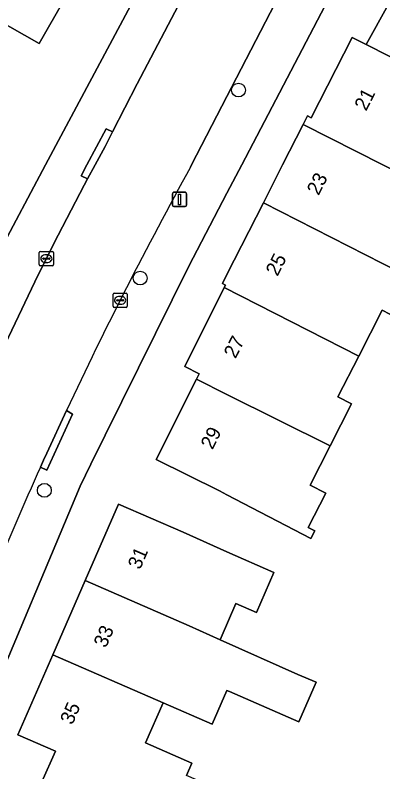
# Model space of a CAD drawing. Extents: x 160349 to 161355, y 381727 to 382854.
# Drawn here: x 160985 to 161011.1, y 382206.9 to 382260.6 of the extents above; entities that cross this region are included whole.
import ezdxf

# ---------------------------------------------------------------- set-up
doc = ezdxf.new("R2010")
doc.units = 0
for name, color, linetype in [('IMGEO_Boom', 7, 'Continuous'), ('IMGEO_Erf', 7, 'Continuous'), ('IMGEO_Kolk', 7, 'Continuous'), ('IMGEO_Lichtmast', 7, 'Continuous'), ('IMGEO_Pand', 7, 'Continuous'), ('IMGEO_Pand_nummerreeks', 7, 'Continuous'), ('IMGEO_Rijbaan_lokaal_open', 7, 'Continuous'), ('IMGEO_Voetpad_open', 7, 'Continuous')]:
    doc.layers.add(name, color=color, linetype=linetype)

msp = doc.modelspace()

# ---------------------------------------------------------------- linework, layer by layer
at = {"layer": 'IMGEO_Boom'}
for centre in [(161000.823, 382255.309), (160993.844, 382241.974), (160987.047, 382226.917)]:
    msp.add_circle(centre, 0.489, dxfattribs=at)
at = {"layer": 'IMGEO_Erf'}
for points in [[(160983.76, 382243.716), (160987.119, 382250), (160999.031, 382272.284), (160967.843, 382289.749), (160946.666, 382301.996), (160939.201, 382288.699), (160936.619, 382290.081), (160913.893, 382250), (160899.959, 382225.424), (160914.904, 382214.884), (160933.74, 382199.155), (160940.193, 382193.026), (160947.35, 382185.726), (160952.971, 382178.985), (160954.398, 382178.232)], [(161010.718, 382268.477), (161001.05, 382250), (161000, 382247.993), (160997.29, 382242.813), (160991.372, 382230.837), (160990.356, 382228.781), (160989.581, 382227.212), (160982.785, 382211.031), (160982.126, 382209.084), (160981.516, 382207.281), (160980.74, 382204.987), (160976.659, 382192.637), (160974.867, 382187.058), (160969.735, 382171.08), (160966.038, 382160.763), (160963.354, 382154.785)], [(160991.8, 382267.599), (160986.674, 382258.608), (160982.331, 382261.085)], [(161012.107, 382239.133), (161011.004, 382239.695), (161009.35, 382236.446), (161007.872, 382233.543), (161008.837, 382233.052), (161007.316, 382230.063), (161005.902, 382227.285), (161007.016, 382226.718), (161005.775, 382224.281), (161006.247, 382224.04), (161005.959, 382223.495), (161000, 382226.597), (160999.463, 382226.876), (160994.989, 382229.111), (160997.833, 382234.804), (160998.025, 382235.189), (160997.006, 382235.699), (160999.804, 382241.301), (160999.894, 382241.48), (160999.675, 382241.589), (160999.998, 382242.235), (161002.585, 382247.316), (161003.951, 382250), (161005.414, 382252.874), (161005.721, 382253.477), (161005.981, 382253.345), (161008.884, 382259.052), (161009.884, 382258.544), (161014.329, 382266.584)], [(160986.876, 382206.239), (160987.827, 382208.419), (160985.17, 382209.578), (160987.645, 382215.253), (160989.94, 382220.518), (160992.304, 382225.938), (160996.888, 382223.939), (161000, 382222.564), (161003.33, 382221.092), (161002.089, 382218.243), (161000.624, 382218.88), (160999.585, 382216.488), (160999.513, 382216.323), (161005.04, 382213.864), (161006.326, 382213.304), (161005.107, 382210.507), (161000.19, 382212.646), (161000, 382212.729), (160998.951, 382210.319), (160995.469, 382211.839), (160994.231, 382208.998), (160997.522, 382207.563), (160997.144, 382206.694)]]:
    msp.add_lwpolyline(points, dxfattribs=at)
at = {"layer": 'IMGEO_Kolk'}
for p, q in [((160986.69, 382242.926), (160986.69, 382243.778)), ((160986.765, 382243.852), (160987.617, 382243.852)), ((160987.178, 382243.632), (160987.203, 382243.632)), ((160987.691, 382243.778), (160987.691, 382242.926)), ((160986.949, 382243.346), (160986.949, 382243.358)), ((160987.387, 382243.309), (160986.989, 382243.309)), ((160986.992, 382243.395), (160987.39, 382243.395)), ((160987.201, 382243.072), (160987.176, 382243.072)), ((160987.433, 382243.358), (160987.433, 382243.346)), ((160987.617, 382242.852), (160986.765, 382242.852)), ((160991.923, 382239.973), (160991.923, 382240.825)), ((160991.998, 382240.899), (160992.85, 382240.899)), ((160992.182, 382240.393), (160992.182, 382240.405)), ((160992.225, 382240.442), (160992.623, 382240.442)), ((160992.411, 382240.679), (160992.436, 382240.679)), ((160992.666, 382240.405), (160992.666, 382240.393)), ((160992.924, 382240.825), (160992.924, 382239.973)), ((160992.85, 382239.899), (160991.998, 382239.899)), ((160992.62, 382240.356), (160992.222, 382240.356)), ((160992.434, 382240.119), (160992.409, 382240.119))]:
    msp.add_line(p, q, dxfattribs=at)
for points in [[(160986.69, 382242.926), (160986.69, 382243.778)], [(160986.765, 382243.852), (160987.617, 382243.852)], [(160987.691, 382243.778), (160987.691, 382242.926)], [(160987.617, 382242.852), (160986.765, 382242.852)], [(160991.923, 382239.973), (160991.923, 382240.825)], [(160991.998, 382240.899), (160992.85, 382240.899)], [(160992.924, 382240.825), (160992.924, 382239.973)], [(160992.85, 382239.899), (160991.998, 382239.899)]]:
    msp.add_lwpolyline(points, dxfattribs=at)
for centre, radius, start, end in [((160986.767, 382243.776), 0.0765, 91.552, 178.448), ((160986.767, 382243.776), 0.0765, 91.552, 178.448), ((160987.615, 382243.776), 0.0765, 1.552, 88.448), ((160987.615, 382243.776), 0.0765, 1.552, 88.448), ((160986.989, 382243.355), 0.0403, 85.8775, 175.7526), ((160986.986, 382243.345), 0.0366, 178.938, 274.7102), ((160987.39, 382243.352), 0.043, 264.8664, 352.4533), ((160987.394, 382243.357), 0.0386, 1.7309, 96.639), ((160986.767, 382242.928), 0.0765, 181.552, 268.448), ((160986.767, 382242.928), 0.0765, 181.552, 268.448), ((160987.615, 382242.928), 0.0765, 271.552, 358.448), ((160987.615, 382242.928), 0.0765, 271.552, 358.448), ((160992, 382240.823), 0.0765, 91.552, 178.448), ((160992, 382240.823), 0.0765, 91.552, 178.448), ((160992.222, 382240.402), 0.0403, 85.8775, 175.7526), ((160992.219, 382240.392), 0.0366, 178.938, 274.7102), ((160992.623, 382240.399), 0.043, 264.8664, 352.4533), ((160992.627, 382240.404), 0.0386, 1.7309, 96.639), ((160992.848, 382240.823), 0.0765, 1.552, 88.448), ((160992.848, 382240.823), 0.0765, 1.552, 88.448), ((160992, 382239.975), 0.0765, 181.552, 268.448), ((160992, 382239.975), 0.0765, 181.552, 268.448), ((160992.848, 382239.975), 0.0765, 271.552, 358.448), ((160992.848, 382239.975), 0.0765, 271.552, 358.448)]:
    msp.add_arc(centre, radius, start, end, dxfattribs=at)
for centre, major_axis, ratio, start_param, end_param in [((160987.177, 382243.352), (-0.387, 0.002), 0.722429, 4.712389, 7.853982), ((160987.202, 382243.352), (-0.39, 0.002), 0.717154, 1.570796, 4.712389), ((160992.41, 382240.399), (-0.387, 0.002), 0.722429, 4.712389, 7.853982), ((160992.435, 382240.399), (-0.39, 0.002), 0.717154, 1.570796, 4.712389)]:
    msp.add_ellipse(centre, major_axis=major_axis, ratio=ratio, start_param=start_param, end_param=end_param, dxfattribs=at)
at = {"layer": 'IMGEO_Lichtmast'}
for p, q in [((160996.137, 382247.157), (160996.137, 382247.957)), ((160996.137, 382247.957), (160996.137, 382247.157)), ((160996.237, 382248.057), (160997.027, 382248.057)), ((160997.027, 382248.057), (160996.237, 382248.057)), ((160997.127, 382247.957), (160997.127, 382247.157)), ((160997.127, 382247.157), (160997.127, 382247.957)), ((160997.027, 382247.057), (160996.237, 382247.057)), ((160996.237, 382247.057), (160997.027, 382247.057))]:
    msp.add_line(p, q, dxfattribs=at)
msp.add_lwpolyline([(160996.557, 382247.932), (160996.707, 382247.932), (160996.707, 382247.182), (160996.557, 382247.182), (160996.557, 382247.932)], dxfattribs=at)
for centre, start, end in [((160996.237, 382247.957), 90, 180), ((160996.237, 382247.957), 90, 180), ((160997.027, 382247.957), 0, 90), ((160997.027, 382247.957), 360, 90), ((160996.237, 382247.157), 180, 270), ((160996.237, 382247.157), 180, 270), ((160997.027, 382247.157), 270, 0), ((160997.027, 382247.157), 270, 0)]:
    msp.add_arc(centre, 0.1, start, end, dxfattribs=at)
at = {"layer": 'IMGEO_Pand'}
for points in [[(160991.8, 382267.599), (160989.775, 382268.754), (160990.653, 382270.295), (160986.96, 382272.4), (160981.943, 382263.601), (160980.956, 382261.869), (160982.331, 382261.085), (160986.674, 382258.608)], [(161024.625, 382260.892), (161014.329, 382266.584), (161009.884, 382258.544), (161009.932, 382258.519), (161019.208, 382253.814), (161020.646, 382256.64), (161021.916, 382255.993)], [(161019.334, 382253.282), (161020.089, 382252.898), (161020.22, 382253.156), (161019.15, 382253.699), (161019.208, 382253.814), (161009.932, 382258.519), (161009.884, 382258.544), (161008.884, 382259.052), (161005.981, 382253.345), (161005.721, 382253.477), (161005.414, 382252.874), (161011.062, 382250), (161015.223, 382247.882), (161016.321, 382250), (161016.952, 382251.218), (161018.01, 382250.679)], [(161013.457, 382241.786), (161014.887, 382244.594), (161013.805, 382245.145), (161015.223, 382247.882), (161011.062, 382250), (161005.414, 382252.874), (161003.951, 382250), (161002.585, 382247.316)], [(161002.585, 382247.316), (160999.998, 382242.235), (160999.675, 382241.589), (160999.894, 382241.48), (160999.804, 382241.301), (161009.35, 382236.446), (161011.004, 382239.695), (161012.107, 382239.133), (161013.457, 382241.786)], [(161009.35, 382236.446), (160999.804, 382241.301), (160997.006, 382235.699), (160998.025, 382235.189), (160997.833, 382234.804), (161000, 382233.721), (161007.316, 382230.063), (161008.837, 382233.052), (161007.872, 382233.543)], [(160997.833, 382234.804), (160994.989, 382229.111), (160999.463, 382226.876), (161000, 382226.597), (161005.959, 382223.495), (161006.247, 382224.04), (161005.775, 382224.281), (161007.016, 382226.718), (161005.902, 382227.285), (161007.316, 382230.063), (161000, 382233.721)], [(161003.33, 382221.092), (161000, 382222.564), (160996.888, 382223.939), (160992.304, 382225.938), (160989.94, 382220.518), (160997.322, 382217.298), (160999.513, 382216.323), (160999.585, 382216.488), (161000.624, 382218.88), (161002.089, 382218.243)], [(160999.513, 382216.323), (160997.322, 382217.298), (160989.94, 382220.518), (160987.645, 382215.253), (160995.469, 382211.839), (160998.951, 382210.319), (161000, 382212.729), (161000.19, 382212.646), (161005.107, 382210.507), (161006.326, 382213.304), (161005.04, 382213.864)], [(160987.645, 382215.253), (160985.17, 382209.578), (160987.827, 382208.419), (160986.876, 382206.239), (160995.851, 382202.416), (160999.939, 382200.663), (161000.308, 382201.51), (161000.88, 382201.26), (161002.274, 382204.46), (160997.144, 382206.694), (160997.522, 382207.563), (160994.231, 382208.998), (160995.469, 382211.839)]]:
    msp.add_lwpolyline(points, close=True, dxfattribs=at)
at = {"layer": 'IMGEO_Rijbaan_lokaal_open'}
for points in [[(161001.724, 382271.052), (161000, 382267.933), (160998.789, 382265.742), (160996.81, 382261.813), (160993.633, 382255.762), (160991.886, 382252.343), (160991.362, 382251.317), (160990.647, 382250), (160990.118, 382249.025), (160989.869, 382248.566), (160988.024, 382245.008), (160986.613, 382242.205), (160984.499, 382237.775), (160981.916, 382232.21), (160980.069, 382228.082), (160978.591, 382224.931)], [(160997.419, 382249.852), (160997.495, 382250), (161000, 382254.851), (161006.824, 382268.068), (161007.716, 382269.561)], [(160986.767, 382228.551), (160986.992, 382229.05), (160987.218, 382229.548), (160988.614, 382232.57)]]:
    msp.add_lwpolyline(points, dxfattribs=at)
for centre, radius, start, end in [((161254.639, 382107.917), 293.781, 151.10992, 154.89334), ((161255.194, 382107.577), 294.428, 155.73997, 159.1099)]:
    msp.add_arc(centre, radius, start, end, dxfattribs=at)
at = {"layer": 'IMGEO_Voetpad_open'}
for points in [[(160978.591, 382224.931), (160980.069, 382228.082), (160981.916, 382232.21), (160984.499, 382237.775), (160986.613, 382242.205), (160988.024, 382245.008), (160989.869, 382248.566), (160990.118, 382249.025), (160989.659, 382249.227), (160990.071, 382250), (160991.433, 382252.554), (160991.886, 382252.343), (160993.633, 382255.762), (160996.81, 382261.813), (160998.789, 382265.742), (161000, 382267.933), (161001.724, 382271.052), (160999.031, 382272.284), (160987.119, 382250), (160983.76, 382243.716), (160980.003, 382235.908), (160972.505, 382218.123), (160970.065, 382211.776), (160966.122, 382199.939)], [(160997.29, 382242.813), (161000, 382247.993), (161001.05, 382250), (161010.718, 382268.477), (161007.716, 382269.561), (161006.824, 382268.068), (161000, 382254.851), (160997.495, 382250), (160997.419, 382249.852)], [(160963.354, 382154.785), (160966.038, 382160.763), (160969.735, 382171.08), (160974.867, 382187.058), (160976.659, 382192.637), (160980.74, 382204.987), (160981.516, 382207.281), (160982.126, 382209.084), (160982.785, 382211.031), (160989.581, 382227.212), (160990.356, 382228.781), (160991.372, 382230.837), (160997.29, 382242.813)], [(160988.614, 382232.57), (160989.05, 382232.323), (160987.221, 382228.343), (160986.767, 382228.551)]]:
    msp.add_lwpolyline(points, dxfattribs=at)
for points in [[(160991.886, 382252.343), (160991.433, 382252.554), (160990.071, 382250), (160989.659, 382249.227), (160990.118, 382249.025), (160990.647, 382250), (160991.362, 382251.317)], [(160986.767, 382228.551), (160987.221, 382228.343), (160989.05, 382232.323), (160988.614, 382232.57), (160987.218, 382229.548), (160986.992, 382229.05)]]:
    msp.add_lwpolyline(points, close=True, dxfattribs=at)
for centre, radius, start, end in [((161254.639, 382107.917), 293.781, 151.10992, 154.89334), ((161255.194, 382107.577), 294.428, 155.73997, 159.1099)]:
    msp.add_arc(centre, radius, start, end, dxfattribs=at)

# ---------------------------------------------------------------- texts
at = {"layer": 'IMGEO_Pand_nummerreeks'}
for s, rotation, p in [('21', 63.0368, (161009.879, 382253.774)), ('23', 63.0204, (161006.504, 382247.784)), ('25', 63.0204, (161003.587, 382242.055)), ('27', 63.0201, (161000.61, 382236.207)), ('29', 63.4576, (160998.976, 382229.753)), ('31', 66.4402, (160993.836, 382221.246)), ('33', 66.4402, (160991.413, 382215.69)), ('35', 66.4397, (160989.035, 382210.236))]:
    msp.add_text(s, height=1, rotation=rotation, dxfattribs=at).set_placement(p)

doc.saveas('drawing.dxf')
